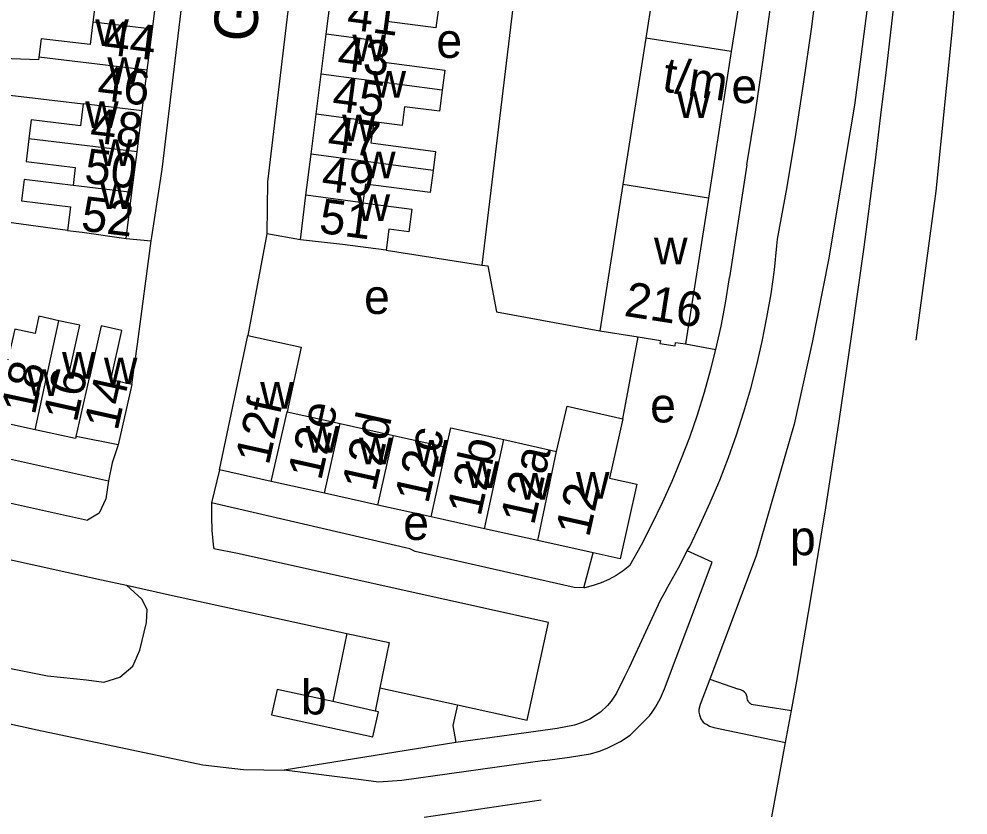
# Model space of a CAD drawing. Extents: x 161775 to 163181, y 382878 to 383925.
# Drawn here: x 163069.3 to 163178.7, y 383054.8 to 383146.6 of the extents above; entities that cross this region are included whole.
import ezdxf

# ---------------------------------------------------------------- set-up
doc = ezdxf.new("R2010")
doc.units = 0
for name, color, linetype in [('BLT_Basislijn', 7, 'Continuous'), ('BLT_Bebouwing', 7, 'Continuous'), ('BLT_Centroide', 7, 'Continuous'), ('BLT_Huisnummer', 7, 'Continuous'), ('BLT_Huisnummer_ tussenligend', 7, 'Continuous'), ('BLT_Huisnummer_reeks', 7, 'Continuous'), ('BLT_Onderverdeling_panden', 7, 'Continuous'), ('BLT_Straatnaam', 7, 'Continuous')]:
    doc.layers.add(name, color=color, linetype=linetype)

msp = doc.modelspace()

# ---------------------------------------------------------------- linework, layer by layer
at = {"layer": 'BLT_Basislijn'}
for p, q in [((163153.18, 383129.76), (163151.18, 383116.75)), ((163081.65, 383121.26), (163084.53, 383120.99)), ((163097.84, 383121.8), (163095.68, 383110.08)), ((163101.72, 383121.11), (163097.84, 383121.8)), ((163111.61, 383119.9), (163122.64, 383118.19)), ((163138.89, 383100.49), (163140.65, 383109.91)), ((163146.1, 383109.11), (163149.61, 383108.48)), ((163028.57, 383104.67), (163079.62, 383093.31)), ((163029.34, 383099.34), (163077.18, 383088.8)), ((163092.39, 383094.58), (163091.49, 383090.78)), ((163037.23, 383091.13), (163078.8, 383081.92)), ((163114.33, 383085.5), (163091.49, 383090.78)), ((163134.37, 383080.98), (163135.45, 383085.04)), ((163078.8, 383081.92), (163081.69, 383081.29)), ((163081.69, 383081.29), (163086.99, 383080.13)), ((163086.99, 383080.13), (163107.07, 383075.75)), ((163107.07, 383075.75), (163105.45, 383067.88)), ((163148.91, 383070.47), (163152.23, 383069.33)), ((163158.31, 383066.85), (163158.93, 383070.23)), ((163110.89, 383069.48), (163110.34, 383066.8)), ((163110.89, 383069.48), (163119.81, 383067.52)), ((163157.63, 383063.17), (163158.31, 383066.85)), ((163128.84, 383064.45), (163119.62, 383063.18)), ((163119.62, 383063.18), (163099.87, 383059.98)), ((163156.06, 383054.6), (163157.63, 383063.17)), ((163116, 383054.57), (163129.46, 383056.55))]:
    msp.add_line(p, q, dxfattribs=at)
for points in [[(163170.93, 383213.84), (163170.93, 383206.31), (163170.36, 383186.61), (163169.81, 383176.59), (163168.93, 383165.31), (163167.64, 383152.52), (163165.58, 383136.64), (163163.93, 383126.83), (163162.57, 383118.8), (163160.7, 383109.28)], [(163084.53, 383120.99), (163084.59, 383121.46), (163085.81, 383129.2), (163092.4, 383184.45)], [(163104.29, 383181.92), (163104.19, 383180.37), (163097.95, 383127.8), (163097.84, 383121.8)], [(163129.81, 383180.67), (163129.75, 383179.78), (163129.62, 383178.07), (163127.76, 383160.63), (163122.64, 383118.19)], [(163156.72, 383121.17), (163157.81, 383127.21), (163158.82, 383133.26), (163159.75, 383139.32), (163160.61, 383145.39), (163161.38, 383151.47), (163162.07, 383157.56), (163162.68, 383163.66), (163163.22, 383169.77), (163163.67, 383175.89), (163163.96, 383180.39)], [(163172.68, 383109.55), (163175.01, 383126.73), (163176.84, 383145.04), (163178.67, 383166.09)], [(163153.18, 383129.76), (163154.17, 383135.83), (163155.07, 383141.86), (163155.89, 383147.9), (163156.64, 383153.96), (163157.22, 383159.3)], [(163168.71, 383136.13), (163169.23, 383140.34), (163170.38, 383150.4), (163170.62, 383152.54)], [(163158.93, 383070.23), (163160.64, 383080.21), (163162.26, 383090.2), (163163.82, 383100.21), (163165.29, 383110.23), (163166.68, 383120.26), (163167.99, 383130.29), (163168.71, 383136.13)], [(163074.9, 383122.18), (163057.4, 383124.56), (163058.07, 383129.78)], [(163146.31, 383085.25), (163146.59, 383085.78), (163147.81, 383088.29), (163148.96, 383090.83), (163150.05, 383093.4), (163151.05, 383096.01), (163151.98, 383098.64), (163152.84, 383101.3), (163153.62, 383103.98), (163154.32, 383106.68), (163154.94, 383109.4), (163155.49, 383112.14), (163155.96, 383114.89), (163156.35, 383117.66), (163156.65, 383120.43), (163156.72, 383121.17)], [(163082.28, 383104.45), (163082.94, 383109.07), (163084.53, 383120.99)], [(163122.64, 383118.19), (163123.31, 383118.09), (163124.31, 383112.79), (163136.23, 383110.6)], [(163149.61, 383108.48), (163150.2, 383111.14), (163150.71, 383113.81), (163151.14, 383116.49), (163151.18, 383116.75)], [(163160.7, 383109.28), (163158.61, 383099.87), (163154.25, 383084.68), (163150.61, 383074.95)], [(163139.7, 383083.56), (163141.02, 383085.94), (163142.28, 383088.36), (163143.47, 383090.82), (163144.58, 383093.3), (163145.62, 383095.82), (163146.59, 383098.38), (163147.48, 383100.95), (163148.29, 383103.55), (163149.03, 383106.18), (163149.61, 383108.48)], [(163080.74, 383097.47), (163080.04, 383095.41), (163079.62, 383093.31)], [(163079.62, 383093.31), (163079.3, 383091.27), (163078.53, 383089.61), (163077.18, 383088.8)], [(163037.23, 383091.13), (163032.4, 383090.78), (163030.99, 383090.21), (163030, 383089.35), (163029.21, 383087.89), (163029.02, 383086.46), (163029.35, 383084.99), (163030.25, 383083.65), (163031.31, 383082.88), (163032.76, 383082.44), (163042.53, 383080.12), (163052.01, 383076.8), (163058.39, 383074.35), (163062.88, 383072.79), (163072.58, 383070.86), (163077.06, 383070.39), (163079.06, 383070.13), (163080.92, 383070.69), (163082.4, 383071.98), (163083.22, 383073.81), (163083.99, 383076.99), (163084.05, 383078.49), (163083.45, 383079.71), (163081.69, 383081.29)], [(163091.49, 383090.78), (163091.47, 383089.19), (163091.53, 383087.6), (163091.67, 383086.01), (163091.74, 383085.5)], [(163130.33, 383077.01), (163094.49, 383084.97), (163091.74, 383085.5)], [(163134.37, 383080.98), (163133.26, 383081.03), (163114.96, 383085.2), (163114.33, 383085.5)], [(163129.89, 383061.1), (163132.73, 383061.5), (163133.92, 383061.66), (163135.14, 383061.88), (163136.18, 383062.18), (163137.07, 383062.51), (163138.61, 383063.27), (163139.71, 383064.02), (163141.95, 383066.25), (163142.28, 383066.68), (163142.64, 383067.25), (163143.21, 383068.28), (163143.67, 383069.34), (163149.18, 383083.95), (163146.31, 383085.25)], [(163143.92, 383080.86), (163145.29, 383083.31), (163146.31, 383085.25)], [(163139.7, 383083.56), (163138.93, 383082.96), (163138.12, 383082.43), (163137.26, 383081.96), (163136.37, 383081.57), (163135.45, 383081.25), (163134.51, 383081.01), (163134.37, 383080.98)], [(163143.92, 383080.86), (163143.19, 383079.52), (163141.51, 383075.9), (163139.61, 383071.83), (163139.09, 383070.74), (163138.17, 383068.86), (163137.53, 383067.93), (163137.12, 383067.43), (163136.3, 383066.66), (163135.08, 383065.85), (163134.08, 383065.43), (163133.3, 383065.17), (163131.3, 383064.8)], [(163020.66, 383079.38), (163020.96, 383078), (163021.89, 383076.64), (163023.27, 383075.5), (163024.88, 383074.84), (163071.4, 383064.63), (163090.46, 383060.59), (163095.15, 383060.06), (163099.87, 383059.98)], [(163119.81, 383067.52), (163127.85, 383065.75), (163130.33, 383077.01)], [(163107.07, 383075.75), (163111.96, 383074.68), (163110.89, 383069.48)], [(163150.61, 383074.95), (163148.91, 383070.47)], [(163148.91, 383070.47), (163147.81, 383067.57), (163147.64, 383066.98), (163147.63, 383066.67), (163147.7, 383066.36), (163147.89, 383065.92), (163148.14, 383065.52), (163148.32, 383065.37), (163148.59, 383065.24), (163148.88, 383065.07), (163149.36, 383064.89), (163157.63, 383063.17)], [(163153.69, 383067.59), (163153.56, 383067.67), (163153.47, 383067.75), (163153.37, 383067.85), (163153.31, 383067.97), (163153.26, 383068.1), (163153.23, 383068.26), (163153.22, 383068.42), (163153.15, 383068.63), (163153.04, 383068.82), (163152.91, 383068.98), (163152.73, 383069.12), (163152.49, 383069.24), (163152.23, 383069.33)], [(163119.81, 383067.52), (163119.28, 383065.13), (163119.62, 383063.18)], [(163153.69, 383067.59), (163158.31, 383066.85)], [(163131.3, 383064.8), (163128.84, 383064.45)], [(163129.89, 383061.1), (163113.41, 383058.78), (163110.74, 383058.6), (163108.73, 383058.86), (163099.87, 383059.98)]]:
    msp.add_lwpolyline(points, dxfattribs=at)
at = {"layer": 'BLT_Bebouwing'}
for p, q in [((163144.17, 383161.21), (163141.52, 383144.34)), ((163154.03, 383159.69), (163151.38, 383142.79)), ((163084.66, 383145.37), (163085.25, 383150.08)), ((163104.71, 383144.82), (163105.29, 383149.43)), ((163084.07, 383140.66), (163084.66, 383145.37)), ((163104.12, 383140.2), (163104.71, 383144.82)), ((163141.52, 383144.34), (163138.88, 383127.47)), ((163151.38, 383142.79), (163148.74, 383125.92)), ((163083.49, 383135.96), (163084.07, 383140.66)), ((163103.54, 383135.59), (163104.12, 383140.2)), ((163082.9, 383131.25), (163083.49, 383135.96)), ((163102.96, 383130.98), (163103.54, 383135.59)), ((163082.31, 383126.54), (163082.9, 383131.25)), ((163102.36, 383126.24), (163102.96, 383130.98)), ((163138.88, 383127.47), (163136.23, 383110.6)), ((163081.65, 383121.26), (163082.31, 383126.54)), ((163101.72, 383121.11), (163102.36, 383126.24)), ((163148.74, 383125.92), (163146.1, 383109.11)), ((163136.23, 383110.6), (163140.65, 383109.91)), ((163092.39, 383094.58), (163095.68, 383110.08)), ((163082.28, 383104.45), (163080.74, 383097.47)), ((163071.17, 383099.22), (163066.52, 383100.24)), ((163106.3, 383099.94), (163112.44, 383098.57)), ((163080.74, 383097.47), (163075.87, 383098.44)), ((163112.44, 383098.57), (163118.56, 383097.21)), ((163125.15, 383098.08), (163131.24, 383096.72)), ((163098.37, 383093.25), (163092.39, 383094.58)), ((163104.51, 383091.89), (163098.37, 383093.25)), ((163110.65, 383090.53), (163104.51, 383091.89)), ((163116.79, 383089.17), (163110.65, 383090.53)), ((163122.93, 383087.81), (163116.79, 383089.17)), ((163129.07, 383086.45), (163122.93, 383087.81)), ((163135.45, 383085.04), (163129.07, 383086.45)), ((163099.03, 383069.29), (163098.38, 383066.38)), ((163110.34, 383066.8), (163105.45, 383067.88))]:
    msp.add_line(p, q, dxfattribs=at)
for points in [[(163070.9, 383151.78), (163070.59, 383149.2), (163078.07, 383148.3), (163077.82, 383146.18)], [(163117.65, 383147.79), (163117.35, 383145.53), (163111.7, 383146.28), (163111.39, 383143.93)], [(163077.82, 383146.18), (163077.5, 383143.6), (163071.84, 383144.28), (163071.58, 383142.14)], [(163111.39, 383143.93), (163111.08, 383141.61), (163118.36, 383140.65), (163118.07, 383138.35)], [(163071.58, 383142.14), (163071.55, 383141.86), (163067.39, 383142.01), (163066.89, 383137.92), (163076.67, 383136.76)], [(163118.07, 383138.35), (163117.76, 383135.92), (163113.73, 383136.44), (163113.45, 383134.28), (163110.17, 383134.71)], [(163076.67, 383136.76), (163076.37, 383134.24), (163070.71, 383134.92), (163070.44, 383132.73)], [(163110.17, 383134.71), (163109.84, 383132.28), (163117.28, 383131.3), (163117.01, 383129.11)], [(163070.44, 383132.73), (163070.13, 383130.14), (163075.78, 383129.45), (163075.53, 383127.36)], [(163117.01, 383129.11), (163116.68, 383126.54), (163109.21, 383127.53), (163108.93, 383125.37)], [(163075.53, 383127.36), (163069.87, 383128.05), (163069.57, 383125.58), (163075.23, 383124.89), (163074.9, 383122.18)], [(163108.93, 383125.37), (163114.58, 383124.62), (163114.23, 383122.02), (163111.93, 383122.33), (163111.61, 383119.9)], [(163074.9, 383122.18), (163076.58, 383121.98), (163081.65, 383121.26)], [(163111.61, 383119.9), (163106.56, 383120.57), (163101.72, 383121.11)], [(163073.87, 383111.78), (163071.59, 383112.29), (163071.15, 383110.29), (163068.8, 383110.8), (163068.02, 383107.28)], [(163077.43, 383105.19), (163075.06, 383105.72), (163076.29, 383111.25), (163073.87, 383111.78)], [(163082.28, 383104.45), (163079.88, 383104.95), (163081.15, 383110.65), (163078.76, 383111.18), (163077.43, 383105.19)], [(163095.68, 383110.08), (163101.81, 383108.72), (163100.21, 383101.29)], [(163140.65, 383109.91), (163143.21, 383109.51), (163143.15, 383109.15), (163144.9, 383108.87), (163144.96, 383109.29), (163146.1, 383109.11)], [(163131.24, 383096.72), (163132.46, 383101.92), (163138.89, 383100.49)], [(163100.21, 383101.29), (163106.3, 383099.94)], [(163138.89, 383100.49), (163137.36, 383093.64), (163140.48, 383092.94), (163138.57, 383084.34), (163135.45, 383085.04)], [(163118.56, 383097.21), (163119.05, 383099.43), (163125.15, 383098.08)], [(163075.87, 383098.44), (163075.82, 383098.19), (163071.17, 383099.22)], [(163105.45, 383067.88), (163099.03, 383069.29)], [(163098.38, 383066.38), (163110.09, 383063.83), (163110.72, 383066.72), (163110.34, 383066.8)]]:
    msp.add_lwpolyline(points, dxfattribs=at)
at = {"layer": 'BLT_Onderverdeling_panden'}
for p, q in [((163084.66, 383145.37), (163077.82, 383146.18)), ((163151.38, 383142.79), (163141.52, 383144.34)), ((163084.07, 383140.66), (163071.58, 383142.14)), ((163118.07, 383138.35), (163104.12, 383140.2)), ((163083.49, 383135.96), (163076.67, 383136.76)), ((163082.9, 383131.25), (163070.44, 383132.73)), ((163117.01, 383129.11), (163102.96, 383130.98)), ((163082.31, 383126.54), (163075.53, 383127.36)), ((163148.74, 383125.92), (163138.88, 383127.47)), ((163071.17, 383099.22), (163073.87, 383111.78)), ((163075.87, 383098.44), (163077.43, 383105.19)), ((163098.37, 383093.25), (163100.21, 383101.29)), ((163104.51, 383091.89), (163106.3, 383099.94)), ((163110.65, 383090.53), (163112.44, 383098.57)), ((163116.79, 383089.17), (163118.56, 383097.21)), ((163122.93, 383087.81), (163125.15, 383098.08)), ((163129.07, 383086.45), (163131.24, 383096.72))]:
    msp.add_line(p, q, dxfattribs=at)
for points in [[(163111.39, 383143.93), (163104.71, 383144.82)], [(163110.17, 383134.71), (163103.54, 383135.59)], [(163108.93, 383125.37), (163102.36, 383126.24)]]:
    msp.add_lwpolyline(points, dxfattribs=at)

# ---------------------------------------------------------------- texts
at = {"layer": 'BLT_Centroide'}
for s, p in [('w', (163078.08, 383143.44)), ('e', (163117.39, 383142.07)), ('w', (163107.7, 383141.69)), ('w', (163079.48, 383139.06)), ('w', (163110.03, 383137.47)), ('e', (163151.4, 383136.86)), ('w', (163145.12, 383135.14)), ('w', (163076.92, 383134)), ('w', (163106.52, 383132.47)), ('w', (163078.48, 383129.62)), ('w', (163108.83, 383128.19)), ('w', (163078.64, 383124.66)), ('w', (163108.2, 383123.28)), ('w', (163142.48, 383118.27)), ('e', (163109.06, 383112.56)), ('w', (163074.25, 383105.11)), ('w', (163079.08, 383104.47)), ('w', (163070.2, 383103.11)), ('w', (163097.09, 383101.64)), ('e', (163142.03, 383100.06)), ('w', (163102.34, 383096.59)), ('w', (163108.48, 383095.23)), ('w', (163114.89, 383094.97)), ('w', (163120.75, 383092.5)), ('w', (163126.83, 383091.16)), ('w', (163133.48, 383091.27)), ('e', (163113.57, 383086.52)), ('p', (163158.14, 383084.76)), ('b', (163101.79, 383066.41))]:
    msp.add_text(s, height=4, dxfattribs=at).set_placement(p)
at = {"layer": 'BLT_Huisnummer'}
for s, rotation, p in [('43', 352.5117, (163105.85, 383140.72)), ('46', 353.0736, (163078.2, 383137.26)), ('47', 352.5155, (163104.72, 383131.36)), ('52', 353.0726, (163076.33, 383122.19)), ('51', 352.45, (163103.75, 383121.93)), ('18', 78.008, (163071.11, 383100.81)), ('14', 77.4954, (163080.65, 383098.99)), ('12f', 77.4514, (163098.07, 383095.02)), ('12d', 77.4522, (163110.35, 383091.97)), ('12b', 77.4515, (163122.48, 383089.11)), ('12', 77.4519, (163134.99, 383086.71))]:
    msp.add_text(s, height=4, rotation=rotation, dxfattribs=at).set_placement(p)
at = {"layer": 'BLT_Huisnummer_ tussenligend'}
for s, rotation, p in [('41', 352.5117, (163106.96, 383145.39)), ('44', 353.0746, (163078.93, 383142.51)), ('45', 352.5155, (163105.27, 383136.02)), ('48', 353.0736, (163077.36, 383132.38)), ('50', 353.0736, (163076.71, 383127.69)), ('49', 352.5155, (163104.04, 383126.81)), ('16', 77.4954, (163075.93, 383099.95)), ('12e', 77.4545, (163104.11, 383093.26)), ('12c', 77.4553, (163116.44, 383090.58)), ('12a', 77.4492, (163128.64, 383088.11))]:
    msp.add_text(s, height=4, rotation=rotation, dxfattribs=at).set_placement(p)
at = {"layer": 'BLT_Huisnummer_reeks'}
for s, rotation, p in [('t/m', 351.0867, (163143.3, 383138.24)), ('216', 351.0885, (163138.92, 383112.36))]:
    msp.add_text(s, height=4, rotation=rotation, dxfattribs=at).set_placement(p)
at = {"layer": 'BLT_Straatnaam'}
msp.add_text('GERARD DOUSTRAAT', height=4.9999, rotation=86.2547, dxfattribs=at).set_placement((163096.65, 383143.82))

doc.saveas('drawing.dxf')
